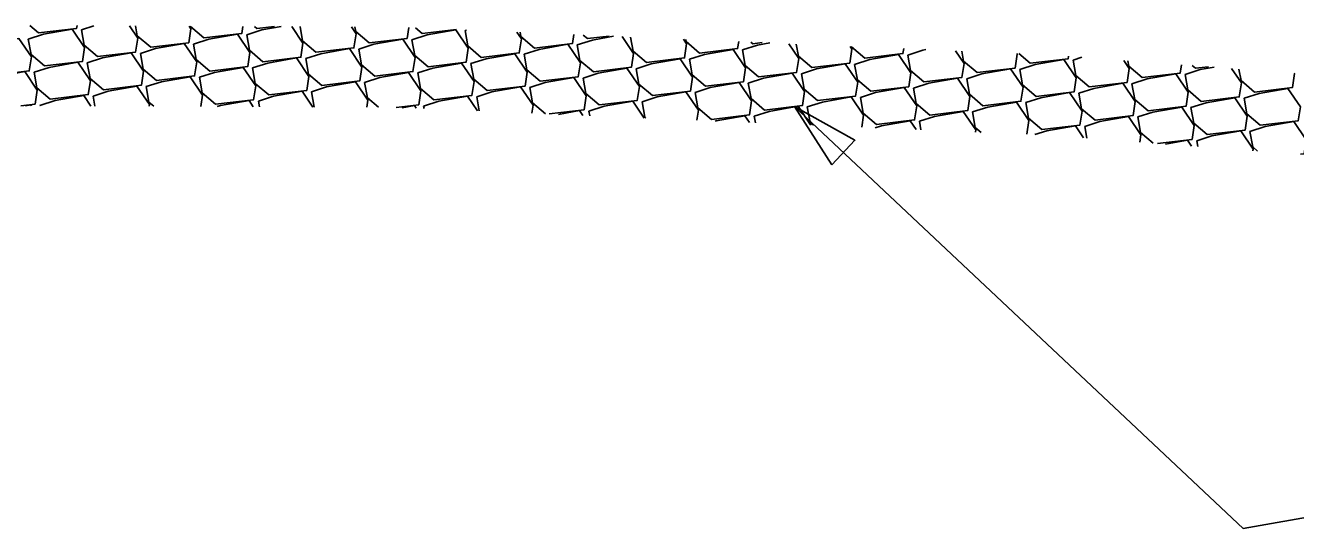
# Model space of a CAD drawing. Extents: x 2384780 to 2405432, y 547869 to 573706.
# Drawn here: x 2393622.6 to 2393717.3, y 553693.9 to 553731.5 of the extents above; entities that cross this region are included whole.
import ezdxf

# ---------------------------------------------------------------- set-up
doc = ezdxf.new("R2010")
doc.units = 0
doc.layers.add('Old_Level_5', color=7, linetype='Continuous')

msp = doc.modelspace()

# ---------------------------------------------------------------- linework, layer by layer
at = {"layer": 'Old_Level_5'}
for p in [(2393679.96, 553725.424), (2393723.262, 553695.657)]:
    msp.add_line(p, (2393713.414, 553693.921), dxfattribs=at)
for points in [[(2393622.799, 553730.463), (2393623.928, 553730.826), (2393626.07, 553731.204), (2393626.997, 553729.832), (2393626.839, 553728.789), (2393624.004, 553728.454), (2393623.003, 553729.306), (2393622.799, 553730.463)], [(2393626.434, 553731.47), (2393626.402, 553731.263), (2393623.567, 553730.928), (2393622.913, 553731.485)], [(2393626.763, 553731.162), (2393627.7, 553731.464)], [(2393630.339, 553731.452), (2393630.961, 553730.531), (2393630.803, 553729.488), (2393627.968, 553729.153), (2393626.967, 553730.004), (2393626.763, 553731.162)], [(2393634.789, 553731.432), (2393634.925, 553731.23), (2393634.766, 553730.187), (2393631.931, 553729.851), (2393630.931, 553730.703), (2393630.799, 553731.45)], [(2393638.811, 553731.414), (2393638.73, 553730.885), (2393635.895, 553730.551), (2393634.895, 553731.402), (2393634.89, 553731.431)], [(2393639.091, 553730.784), (2393640.22, 553731.148), (2393641.654, 553731.401)], [(2393642.448, 553731.397), (2393643.289, 553730.154), (2393643.13, 553729.11), (2393640.296, 553728.775), (2393639.295, 553729.627), (2393639.091, 553730.784)], [(2393641.16, 553731.403), (2393639.859, 553731.25), (2393639.671, 553731.41)], [(2393646.898, 553731.377), (2393647.253, 553730.852), (2393647.094, 553729.809), (2393644.259, 553729.474), (2393643.259, 553730.326), (2393643.07, 553731.395)], [(2393651.182, 553731.322), (2393651.058, 553730.508), (2393648.223, 553730.173), (2393647.223, 553731.025), (2393647.161, 553731.376)], [(2393651.419, 553730.407), (2393652.547, 553730.77), (2393654.689, 553731.148), (2393655.617, 553729.776), (2393655.458, 553728.733), (2393652.623, 553728.397), (2393651.623, 553729.249), (2393651.419, 553730.407)], [(2393654.72, 553731.171), (2393652.187, 553730.872), (2393651.684, 553731.301)], [(2393655.382, 553731.106), (2393655.485, 553731.139)], [(2393659.24, 553730.978), (2393659.581, 553730.475), (2393659.422, 553729.432), (2393656.587, 553729.096), (2393655.587, 553729.948), (2393655.382, 553731.106)], [(2393618.835, 553729.764), (2393619.964, 553730.128), (2393622.106, 553730.505), (2393623.033, 553729.133), (2393622.875, 553728.09), (2393620.04, 553727.755), (2393619.039, 553728.606), (2393618.835, 553729.764)], [(2393631.163, 553729.386), (2393632.292, 553729.75), (2393634.434, 553730.128), (2393635.361, 553728.755), (2393635.203, 553727.712), (2393632.368, 553727.377), (2393631.367, 553728.229), (2393631.163, 553729.386)], [(2393635.127, 553730.085), (2393636.256, 553730.449), (2393638.398, 553730.827), (2393639.325, 553729.454), (2393639.166, 553728.411), (2393636.331, 553728.076), (2393635.331, 553728.928), (2393635.127, 553730.085)], [(2393647.455, 553729.708), (2393648.584, 553730.071), (2393650.726, 553730.449), (2393651.653, 553729.077), (2393651.494, 553728.034), (2393648.66, 553727.699), (2393647.659, 553728.55), (2393647.455, 553729.708)], [(2393663.487, 553730.797), (2393663.386, 553730.13), (2393660.551, 553729.796), (2393659.55, 553730.647), (2393659.494, 553730.968)], [(2393663.746, 553730.029), (2393664.875, 553730.393), (2393666.453, 553730.671)], [(2393667.103, 553730.644), (2393667.945, 553729.399), (2393667.786, 553728.355), (2393664.951, 553728.02), (2393663.951, 553728.872), (2393663.746, 553730.029)], [(2393666.128, 553730.685), (2393664.515, 553730.495), (2393664.194, 553730.767)], [(2393671.671, 553730.449), (2393671.908, 553730.097), (2393671.75, 553729.054), (2393668.915, 553728.719), (2393667.914, 553729.571), (2393667.73, 553730.617)], [(2393675.793, 553730.273), (2393675.714, 553729.753), (2393672.879, 553729.418), (2393671.878, 553730.27), (2393671.848, 553730.441)], [(2393676.074, 553729.652), (2393677.203, 553730.015), (2393678.106, 553730.175)], [(2393679.534, 553730.114), (2393680.272, 553729.021), (2393680.114, 553727.978), (2393677.279, 553727.642), (2393676.278, 553728.494), (2393676.074, 553729.652)], [(2393677.536, 553730.199), (2393676.843, 553730.117), (2393676.704, 553730.235)], [(2393684.102, 553729.919), (2393684.237, 553729.72), (2393684.078, 553728.677), (2393681.243, 553728.341), (2393680.242, 553729.193), (2393680.084, 553730.091)], [(2393627.199, 553728.687), (2393628.328, 553729.051), (2393630.47, 553729.429), (2393631.397, 553728.057), (2393631.239, 553727.013), (2393628.404, 553726.678), (2393627.403, 553727.53), (2393627.199, 553728.687)], [(2393643.491, 553729.008), (2393644.62, 553729.373), (2393646.762, 553729.75), (2393647.689, 553728.378), (2393647.53, 553727.334), (2393644.695, 553727), (2393643.695, 553727.851), (2393643.491, 553729.008)], [(2393655.819, 553728.631), (2393656.948, 553728.995), (2393659.09, 553729.373), (2393660.017, 553728), (2393659.858, 553726.957), (2393657.023, 553726.622), (2393656.023, 553727.474), (2393655.819, 553728.631)], [(2393659.783, 553729.33), (2393660.911, 553729.694), (2393663.053, 553730.072), (2393663.981, 553728.699), (2393663.822, 553727.656), (2393660.987, 553727.321), (2393659.987, 553728.173), (2393659.783, 553729.33)], [(2393672.11, 553728.953), (2393673.239, 553729.316), (2393675.381, 553729.694), (2393676.309, 553728.322), (2393676.15, 553727.279), (2393673.315, 553726.944), (2393672.314, 553727.795), (2393672.11, 553728.953)], [(2393688.098, 553729.749), (2393688.041, 553729.375), (2393685.206, 553729.041), (2393684.206, 553729.892), (2393684.202, 553729.915)], [(2393684.438, 553728.575), (2393685.567, 553728.939), (2393687.709, 553729.317), (2393688.637, 553727.944), (2393688.478, 553726.901), (2393685.643, 553726.566), (2393684.642, 553727.418), (2393684.438, 553728.575)], [(2393688.402, 553729.274), (2393689.531, 553729.638), (2393689.758, 553729.678)], [(2393691.965, 553729.584), (2393692.601, 553728.643), (2393692.442, 553727.6), (2393689.607, 553727.265), (2393688.606, 553728.117), (2393688.402, 553729.274)], [(2393696.532, 553729.39), (2393696.564, 553729.342), (2393696.405, 553728.299), (2393693.57, 553727.964), (2393692.57, 553728.816), (2393692.438, 553729.564)], [(2393700.398, 553729.185), (2393700.37, 553728.998), (2393697.535, 553728.663), (2393696.689, 553729.383)], [(2393623.235, 553727.988), (2393624.364, 553728.352), (2393626.506, 553728.73), (2393627.434, 553727.358), (2393627.275, 553726.314), (2393624.44, 553725.98), (2393623.439, 553726.831), (2393623.235, 553727.988)], [(2393635.563, 553727.611), (2393636.692, 553727.975), (2393638.834, 553728.353), (2393639.762, 553726.98), (2393639.603, 553725.937), (2393636.768, 553725.602), (2393635.767, 553726.454), (2393635.563, 553727.611)], [(2393639.527, 553728.31), (2393640.656, 553728.674), (2393642.798, 553729.052), (2393643.725, 553727.679), (2393643.567, 553726.636), (2393640.732, 553726.301), (2393639.731, 553727.152), (2393639.527, 553728.31)], [(2393651.855, 553727.932), (2393652.984, 553728.296), (2393655.126, 553728.674), (2393656.053, 553727.302), (2393655.894, 553726.258), (2393653.059, 553725.923), (2393652.059, 553726.775), (2393651.855, 553727.932)], [(2393664.183, 553727.554), (2393665.312, 553727.919), (2393667.453, 553728.296), (2393668.381, 553726.924), (2393668.222, 553725.881), (2393665.387, 553725.546), (2393664.387, 553726.397), (2393664.183, 553727.554)], [(2393668.147, 553728.253), (2393669.275, 553728.618), (2393671.417, 553728.995), (2393672.345, 553727.623), (2393672.186, 553726.579), (2393669.351, 553726.245), (2393668.351, 553727.096), (2393668.147, 553728.253)], [(2393680.475, 553727.876), (2393681.603, 553728.24), (2393683.745, 553728.618), (2393684.673, 553727.245), (2393684.514, 553726.202), (2393681.679, 553725.867), (2393680.678, 553726.719), (2393680.475, 553727.876)], [(2393692.802, 553727.498), (2393693.931, 553727.863), (2393696.073, 553728.24), (2393697.001, 553726.868), (2393696.842, 553725.824), (2393694.007, 553725.49), (2393693.006, 553726.341), (2393692.802, 553727.498)], [(2393696.766, 553728.198), (2393697.895, 553728.562), (2393700.037, 553728.939), (2393700.965, 553727.567), (2393700.806, 553726.524), (2393697.971, 553726.189), (2393696.97, 553727.04), (2393696.766, 553728.198)], [(2393700.73, 553728.897), (2393701.392, 553729.11)], [(2393704.517, 553728.875), (2393704.928, 553728.266), (2393704.769, 553727.223), (2393701.934, 553726.887), (2393700.934, 553727.739), (2393700.73, 553728.897)], [(2393708.829, 553728.549), (2393708.734, 553727.922), (2393705.899, 553727.586), (2393704.898, 553728.438), (2393704.825, 553728.851)], [(2393709.094, 553727.82), (2393710.223, 553728.184), (2393711.258, 553728.367)], [(2393712.563, 553728.268), (2393713.292, 553727.189), (2393713.133, 553726.146), (2393710.299, 553725.811), (2393709.298, 553726.663), (2393709.094, 553727.82)], [(2393710.825, 553728.399), (2393709.862, 553728.285), (2393709.622, 553728.49)], [(2393717.237, 553727.916), (2393717.256, 553727.888), (2393717.097, 553726.845), (2393714.263, 553726.51), (2393713.262, 553727.362), (2393713.109, 553728.227)], [(2393619.272, 553727.289), (2393620.4, 553727.653), (2393622.542, 553728.031), (2393623.47, 553726.659), (2393623.311, 553725.615), (2393622.246, 553725.49)], [(2393631.599, 553726.912), (2393632.728, 553727.276), (2393634.87, 553727.654), (2393635.797, 553726.281), (2393635.668, 553725.429)], [(2393643.927, 553726.534), (2393645.056, 553726.898), (2393647.198, 553727.276), (2393648.126, 553725.904), (2393648.045, 553725.374)], [(2393647.891, 553727.233), (2393649.02, 553727.597), (2393651.162, 553727.975), (2393652.089, 553726.603), (2393651.931, 553725.559), (2393650.235, 553725.359)], [(2393648.924, 553725.37), (2393648.095, 553726.076), (2393647.891, 553727.233)], [(2393660.219, 553726.856), (2393661.348, 553727.22), (2393663.49, 553727.598), (2393664.417, 553726.225), (2393664.258, 553725.182), (2393661.644, 553724.873)], [(2393676.51, 553727.177), (2393677.64, 553727.541), (2393679.782, 553727.919), (2393680.709, 553726.547), (2393680.55, 553725.503), (2393677.715, 553725.168), (2393676.715, 553726.02), (2393676.51, 553727.177)], [(2393688.839, 553726.799), (2393689.967, 553727.164), (2393692.109, 553727.541), (2393693.037, 553726.169), (2393692.878, 553725.125), (2393690.043, 553724.791), (2393689.042, 553725.642), (2393688.839, 553726.799)], [(2393705.13, 553727.121), (2393706.259, 553727.485), (2393708.401, 553727.863), (2393709.328, 553726.49), (2393709.17, 553725.447), (2393706.335, 553725.112), (2393705.334, 553725.964), (2393705.13, 553727.121)], [(2393627.635, 553726.213), (2393628.765, 553726.577), (2393630.907, 553726.954), (2393631.834, 553725.582), (2393631.813, 553725.447)], [(2393632.167, 553725.445), (2393631.803, 553725.755), (2393631.599, 553726.912)], [(2393639.963, 553725.835), (2393641.092, 553726.199), (2393643.234, 553726.577), (2393644.035, 553725.392)], [(2393644.129, 553725.392), (2393643.927, 553726.534)], [(2393656.255, 553726.157), (2393657.384, 553726.521), (2393659.526, 553726.899), (2393660.453, 553725.526), (2393660.362, 553724.927)], [(2393661.38, 553724.884), (2393660.423, 553725.699), (2393660.219, 553726.856)], [(2393668.583, 553725.779), (2393669.712, 553726.143), (2393671.854, 553726.521), (2393672.781, 553725.149), (2393672.668, 553724.403)], [(2393672.547, 553726.478), (2393673.676, 553726.842), (2393675.817, 553727.22), (2393676.745, 553725.848), (2393676.586, 553724.804), (2393673.751, 553724.469), (2393672.751, 553725.321), (2393672.547, 553726.478)], [(2393684.874, 553726.101), (2393686.004, 553726.465), (2393688.146, 553726.843), (2393689.073, 553725.47), (2393688.914, 553724.427), (2393686.079, 553724.092), (2393685.078, 553724.944), (2393684.874, 553726.101)], [(2393697.203, 553725.723), (2393698.331, 553726.087), (2393700.473, 553726.465), (2393701.401, 553725.093), (2393701.242, 553724.049), (2393698.407, 553723.714), (2393697.407, 553724.566), (2393697.203, 553725.723)], [(2393701.166, 553726.422), (2393702.295, 553726.786), (2393704.437, 553727.164), (2393705.365, 553725.792), (2393705.206, 553724.748), (2393702.371, 553724.413), (2393701.37, 553725.265), (2393701.166, 553726.422)], [(2393713.494, 553726.044), (2393714.623, 553726.409), (2393716.765, 553726.786), (2393717.692, 553725.414), (2393717.534, 553724.37), (2393714.699, 553724.036), (2393713.698, 553724.887), (2393713.494, 553726.044)], [(2393622.589, 553725.488), (2393622.979, 553725.557), (2393623.027, 553725.486)], [(2393623.672, 553725.514), (2393624.8, 553725.878), (2393626.942, 553726.256), (2393627.476, 553725.466)], [(2393623.677, 553725.483), (2393623.672, 553725.514)], [(2393627.767, 553725.465), (2393627.635, 553726.213)], [(2393636.891, 553725.424), (2393637.129, 553725.5), (2393639.27, 553725.878), (2393639.585, 553725.412)], [(2393640.038, 553725.41), (2393639.963, 553725.835)], [(2393650.686, 553725.34), (2393651.598, 553725.5), (2393651.737, 553725.295)], [(2393652.291, 553725.458), (2393653.42, 553725.822), (2393655.562, 553726.199), (2393656.305, 553725.1)], [(2393652.324, 553725.27), (2393652.291, 553725.458)], [(2393656.442, 553725.095), (2393656.255, 553726.157)], [(2393664.619, 553725.08), (2393665.748, 553725.444), (2393667.89, 553725.822), (2393668.736, 553724.571)], [(2393668.854, 553724.566), (2393668.787, 553724.622), (2393668.583, 553725.779)], [(2393676.947, 553724.703), (2393678.076, 553725.067), (2393680.218, 553725.444), (2393681.145, 553724.072), (2393681.141, 553724.042)], [(2393680.911, 553725.402), (2393682.04, 553725.766), (2393684.181, 553726.144), (2393685.109, 553724.771), (2393684.973, 553723.878)], [(2393681.364, 553724.032), (2393681.115, 553724.245), (2393680.911, 553725.402)], [(2393693.238, 553725.024), (2393694.368, 553725.388), (2393696.51, 553725.766), (2393697.437, 553724.394), (2393697.279, 553723.354)], [(2393705.567, 553724.647), (2393706.695, 553725.011), (2393708.837, 553725.389), (2393709.765, 553724.016), (2393709.606, 553722.973), (2393707.037, 553722.669)], [(2393709.53, 553725.346), (2393710.659, 553725.71), (2393712.801, 553726.088), (2393713.729, 553724.715), (2393713.57, 553723.672), (2393710.735, 553723.337), (2393709.734, 553724.189), (2393709.53, 553725.346)], [(2393662.338, 553724.843), (2393663.926, 553725.123), (2393664.168, 553724.765)], [(2393664.678, 553724.743), (2393664.619, 553725.08)], [(2393674.039, 553724.345), (2393674.112, 553724.368), (2393676.254, 553724.745), (2393676.599, 553724.235)], [(2393677.033, 553724.217), (2393676.947, 553724.703)], [(2393689.275, 553724.325), (2393690.404, 553724.689), (2393692.546, 553725.067), (2393693.473, 553723.695), (2393693.446, 553723.517)], [(2393693.875, 553723.499), (2393693.442, 553723.867), (2393693.238, 553725.024)], [(2393701.603, 553723.948), (2393702.732, 553724.312), (2393704.874, 553724.689), (2393705.801, 553723.317), (2393705.717, 553722.769)], [(2393706.704, 553722.694), (2393705.771, 553723.49), (2393705.567, 553724.647)], [(2393685.962, 553723.836), (2393686.44, 553723.99), (2393688.582, 553724.368), (2393689.03, 553723.706)], [(2393689.387, 553723.69), (2393689.275, 553724.325)], [(2393697.885, 553723.328), (2393698.768, 553723.613), (2393700.91, 553723.99), (2393701.522, 553723.085)], [(2393701.758, 553723.067), (2393701.603, 553723.948)], [(2393709.967, 553722.871), (2393711.095, 553723.235), (2393713.238, 553723.613), (2393714.165, 553722.241), (2393714.149, 553722.133)], [(2393713.931, 553723.57), (2393715.059, 553723.934), (2393717.201, 553724.312), (2393718.129, 553722.94), (2393717.97, 553721.896), (2393717.706, 553721.865)], [(2393714.494, 553722.107), (2393714.135, 553722.413), (2393713.931, 553723.57)], [(2393707.631, 553722.625), (2393709.274, 553722.914), (2393709.568, 553722.478)], [(2393710.042, 553722.443), (2393709.967, 553722.871)]]:
    msp.add_lwpolyline(points, dxfattribs=at)
msp.add_lwpolyline([(2393682.743, 553721.086), (2393679.96, 553725.424), (2393684.457, 553722.906)], close=True, dxfattribs=at)

doc.saveas('drawing.dxf')
